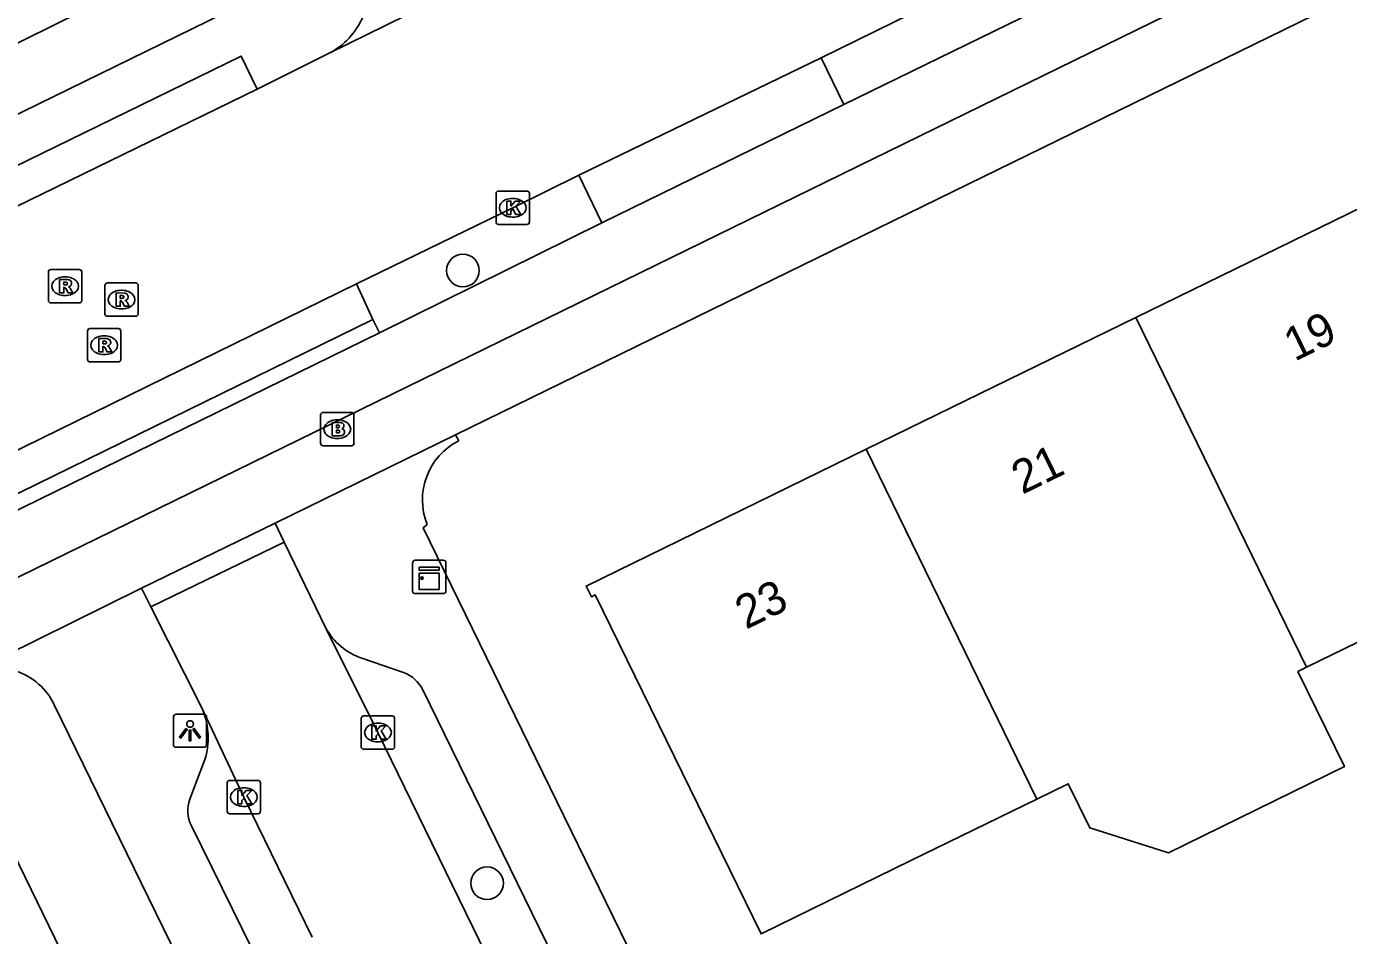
# Model space of a CAD drawing. Extents: x 160457 to 162082, y 388340 to 389736.
# Drawn here: x 160750.38 to 160790.04, y 388808.59 to 388835.85 of the extents above; entities that cross this region are included whole.
import ezdxf

# ---------------------------------------------------------------- set-up
doc = ezdxf.new("R2010")
doc.units = 0
for name, color, linetype in [('IMGEO_Boom', 7, 'Continuous'), ('IMGEO_Brandkraan', 7, 'Continuous'), ('IMGEO_Fietspad_gesloten', 7, 'Continuous'), ('IMGEO_Fietspad_open', 7, 'Continuous'), ('IMGEO_Kast', 7, 'Continuous'), ('IMGEO_Kolk', 7, 'Continuous'), ('IMGEO_Lichtpunt', 7, 'Continuous'), ('IMGEO_Pand', 7, 'Continuous'), ('IMGEO_Pand_nummerreeks', 7, 'Continuous'), ('IMGEO_Parkeervlak_open', 7, 'Continuous'), ('IMGEO_Rijbaan_lokaal_gesloten', 7, 'Continuous'), ('IMGEO_Rioolput', 7, 'Continuous'), ('IMGEO_Verkeerseiland_open', 7, 'Continuous'), ('IMGEO_Voetpad_open', 7, 'Continuous')]:
    doc.layers.add(name, color=color, linetype=linetype)

msp = doc.modelspace()

# ---------------------------------------------------------------- linework, layer by layer
at = {"layer": 'IMGEO_Boom'}
for centre in [(160763.477, 388828.534), (160764.2, 388810.157)]:
    msp.add_circle(centre, 0.489, dxfattribs=at)
at = {"layer": 'IMGEO_Brandkraan'}
for p, q in [((160759.208, 388823.351), (160759.208, 388824.203)), ((160759.283, 388824.277), (160760.135, 388824.277)), ((160760.209, 388824.203), (160760.209, 388823.351)), ((160759.696, 388824.057), (160759.721, 388824.057)), ((160759.719, 388823.497), (160759.694, 388823.497)), ((160760.135, 388823.277), (160759.283, 388823.277))]:
    msp.add_line(p, q, dxfattribs=at)
for points in [[(160759.208, 388823.351), (160759.208, 388824.203)], [(160759.283, 388824.277), (160760.135, 388824.277)], [(160760.209, 388824.203), (160760.209, 388823.351)], [(160759.556, 388823.977), (160759.556, 388823.577), (160759.769, 388823.577)], [(160759.787, 388823.977), (160759.556, 388823.977)], [(160759.735, 388823.896), (160759.681, 388823.896), (160759.681, 388823.82)], [(160759.681, 388823.82), (160759.734, 388823.82)], [(160759.743, 388823.744), (160759.681, 388823.744), (160759.681, 388823.663)], [(160759.681, 388823.663), (160759.743, 388823.663)], [(160760.135, 388823.277), (160759.283, 388823.277)]]:
    msp.add_lwpolyline(points, dxfattribs=at)
for centre, radius, start, end in [((160759.285, 388824.201), 0.0765, 91.552, 178.448), ((160759.285, 388824.201), 0.0765, 91.552, 178.448), ((160760.133, 388824.201), 0.0765, 1.552, 88.448), ((160760.133, 388824.201), 0.0765, 1.552, 88.448), ((160759.736, 388823.858), 0.0379, 267.8285, 90.9355), ((160759.791, 388823.832), 0.145, 59.4692, 91.5367), ((160759.816, 388823.879), 0.0922, 285.5137, 58.1501), ((160759.744, 388823.703), 0.0404, 269.8759, 90.5077), ((160759.775, 388823.828), 0.251, 268.6676, 293.5347), ((160759.821, 388823.687), 0.105, 301.3115, 78.989), ((160759.285, 388823.353), 0.0765, 181.552, 268.448), ((160759.285, 388823.353), 0.0765, 181.552, 268.448), ((160760.133, 388823.353), 0.0765, 271.552, 358.448), ((160760.133, 388823.353), 0.0765, 271.552, 358.448)]:
    msp.add_arc(centre, radius, start, end, dxfattribs=at)
for centre, major_axis, ratio, start_param, end_param in [((160759.695, 388823.777), (-0.387, 0.002), 0.722429, 4.712389, 7.853982), ((160759.72, 388823.777), (-0.39, 0.002), 0.717154, 1.570796, 4.712389)]:
    msp.add_ellipse(centre, major_axis=major_axis, ratio=ratio, start_param=start_param, end_param=end_param, dxfattribs=at)
at = {"layer": 'IMGEO_Fietspad_gesloten'}
for points in [[(160909.887, 388911.468), (160820.353, 388867.581), (160804.958, 388860.084), (160761.388, 388838.743), (160740.999, 388828.766), (160723.804, 388820.325)], [(160688.114, 388804.953), (160696.889, 388809.242), (160739.38, 388830.051), (160752.018, 388836.29), (160804.151, 388861.828), (160812.524, 388865.895)]]:
    msp.add_lwpolyline(points, dxfattribs=at)
at = {"layer": 'IMGEO_Fietspad_open'}
for points in [[(160694.449, 388792.087), (160749.247, 388818.903), (160815.775, 388851.461)], [(160784.31, 388838.109), (160774.906, 388833.514)], [(160774.906, 388833.514), (160767.644, 388829.959)], [(160767.644, 388829.959), (160760.974, 388826.661)], [(160760.974, 388826.661), (160747.35, 388819.997)]]:
    msp.add_lwpolyline(points, dxfattribs=at)
at = {"layer": 'IMGEO_Kast'}
for p, q in [((160762.043, 388819.842), (160762.884, 388819.842)), ((160762.884, 388819.842), (160762.043, 388819.842)), ((160761.968, 388818.917), (160761.968, 388819.758)), ((160761.968, 388819.758), (160761.968, 388818.917)), ((160762.968, 388819.767), (160762.968, 388818.926)), ((160762.968, 388818.926), (160762.968, 388819.767)), ((160762.893, 388818.842), (160762.052, 388818.842)), ((160762.052, 388818.842), (160762.893, 388818.842))]:
    msp.add_line(p, q, dxfattribs=at)
for points in [[(160762.163, 388819.632), (160762.763, 388819.632), (160762.763, 388819.547), (160762.163, 388819.547), (160762.163, 388819.632)], [(160762.163, 388819.457), (160762.763, 388819.457), (160762.763, 388818.968), (160762.163, 388818.968), (160762.163, 388819.457)]]:
    msp.add_lwpolyline(points, dxfattribs=at)
msp.add_circle((160762.247, 388819.306), 0.0377, dxfattribs=at)
for centre, start, end in [((160762.046, 388819.764), 92.4484, 184.2845), ((160762.046, 388819.764), 92.4484, 184.2845), ((160762.89, 388819.764), 2.4484, 94.2845), ((160762.89, 388819.764), 2.4484, 94.2845), ((160762.046, 388818.92), 182.4484, 274.2845), ((160762.046, 388818.92), 182.4484, 274.2845), ((160762.89, 388818.92), 272.4484, 4.2845), ((160762.89, 388818.92), 272.4484, 4.2845)]:
    msp.add_arc(centre, 0.0779, start, end, dxfattribs=at)
at = {"layer": 'IMGEO_Kolk'}
for p, q in [((160764.47, 388829.99), (160764.47, 388830.842)), ((160764.545, 388830.916), (160765.397, 388830.916)), ((160764.958, 388830.696), (160764.983, 388830.696)), ((160765.471, 388830.842), (160765.471, 388829.99)), ((160765.397, 388829.916), (160764.545, 388829.916)), ((160764.981, 388830.136), (160764.956, 388830.136)), ((160760.427, 388814.251), (160760.427, 388815.103)), ((160760.502, 388815.177), (160761.354, 388815.177)), ((160761.428, 388815.103), (160761.428, 388814.251)), ((160760.915, 388814.957), (160760.94, 388814.957)), ((160760.938, 388814.397), (160760.913, 388814.397)), ((160761.354, 388814.177), (160760.502, 388814.177)), ((160756.404, 388812.315), (160756.404, 388813.167)), ((160756.479, 388813.241), (160757.331, 388813.241)), ((160757.405, 388813.167), (160757.405, 388812.315)), ((160756.892, 388813.021), (160756.917, 388813.021)), ((160756.915, 388812.461), (160756.89, 388812.461)), ((160757.331, 388812.241), (160756.479, 388812.241))]:
    msp.add_line(p, q, dxfattribs=at)
for points in [[(160764.47, 388829.99), (160764.47, 388830.842)], [(160764.545, 388830.916), (160765.397, 388830.916)], [(160764.791, 388830.616), (160764.914, 388830.616), (160764.914, 388830.465), (160765.044, 388830.616), (160765.208, 388830.616), (160765.062, 388830.465), (160765.215, 388830.216), (160765.063, 388830.216), (160764.978, 388830.38), (160764.914, 388830.313), (160764.914, 388830.216), (160764.791, 388830.216), (160764.791, 388830.616)], [(160765.471, 388830.842), (160765.471, 388829.99)], [(160765.397, 388829.916), (160764.545, 388829.916)], [(160760.427, 388814.251), (160760.427, 388815.103)], [(160760.502, 388815.177), (160761.354, 388815.177)], [(160761.428, 388815.103), (160761.428, 388814.251)], [(160760.748, 388814.877), (160760.871, 388814.877), (160760.871, 388814.726), (160761.001, 388814.877), (160761.165, 388814.877), (160761.019, 388814.726), (160761.172, 388814.477), (160761.02, 388814.477), (160760.935, 388814.641), (160760.871, 388814.574), (160760.871, 388814.477), (160760.748, 388814.477), (160760.748, 388814.877)], [(160761.354, 388814.177), (160760.502, 388814.177)], [(160756.404, 388812.315), (160756.404, 388813.167)], [(160756.479, 388813.241), (160757.331, 388813.241)], [(160757.405, 388813.167), (160757.405, 388812.315)], [(160756.725, 388812.941), (160756.848, 388812.941), (160756.848, 388812.79), (160756.978, 388812.941), (160757.142, 388812.941), (160756.996, 388812.79), (160757.149, 388812.541), (160756.997, 388812.541), (160756.912, 388812.705), (160756.848, 388812.638), (160756.848, 388812.541), (160756.725, 388812.541), (160756.725, 388812.941)], [(160757.331, 388812.241), (160756.479, 388812.241)]]:
    msp.add_lwpolyline(points, dxfattribs=at)
for centre, start, end in [((160764.547, 388830.84), 91.552, 178.448), ((160764.547, 388830.84), 91.552, 178.448), ((160765.395, 388830.84), 1.552, 88.448), ((160765.395, 388830.84), 1.552, 88.448), ((160764.547, 388829.992), 181.552, 268.448), ((160764.547, 388829.992), 181.552, 268.448), ((160765.395, 388829.992), 271.552, 358.448), ((160765.395, 388829.992), 271.552, 358.448), ((160760.504, 388815.101), 91.552, 178.448), ((160760.504, 388815.101), 91.552, 178.448), ((160761.352, 388815.101), 1.552, 88.448), ((160761.352, 388815.101), 1.552, 88.448), ((160760.504, 388814.253), 181.552, 268.448), ((160760.504, 388814.253), 181.552, 268.448), ((160761.352, 388814.253), 271.552, 358.448), ((160761.352, 388814.253), 271.552, 358.448), ((160756.481, 388813.165), 91.552, 178.448), ((160756.481, 388813.165), 91.552, 178.448), ((160757.329, 388813.165), 1.552, 88.448), ((160757.329, 388813.165), 1.552, 88.448), ((160756.481, 388812.317), 181.552, 268.448), ((160756.481, 388812.317), 181.552, 268.448), ((160757.329, 388812.317), 271.552, 358.448), ((160757.329, 388812.317), 271.552, 358.448)]:
    msp.add_arc(centre, 0.0765, start, end, dxfattribs=at)
for centre, major_axis, ratio, start_param, end_param in [((160764.957, 388830.416), (-0.387, 0.002), 0.722429, 4.712389, 7.853982), ((160764.982, 388830.416), (-0.39, 0.002), 0.717154, 1.570796, 4.712389), ((160760.914, 388814.677), (-0.387, 0.002), 0.722429, 4.712389, 7.853982), ((160760.939, 388814.677), (-0.39, 0.002), 0.717154, 1.570796, 4.712389), ((160756.891, 388812.741), (-0.387, 0.002), 0.722429, 4.712389, 7.853982), ((160756.916, 388812.741), (-0.39, 0.002), 0.717154, 1.570796, 4.712389)]:
    msp.add_ellipse(centre, major_axis=major_axis, ratio=ratio, start_param=start_param, end_param=end_param, dxfattribs=at)
at = {"layer": 'IMGEO_Lichtpunt'}
for p, q in [((160754.792, 388815.135), (160754.792, 388814.328)), ((160754.792, 388815.135), (160754.792, 388814.328)), ((160755.694, 388815.23), (160754.886, 388815.23)), ((160755.694, 388815.23), (160754.886, 388815.23)), ((160755.788, 388814.328), (160755.788, 388815.135)), ((160755.788, 388814.328), (160755.788, 388815.135)), ((160754.886, 388814.234), (160755.694, 388814.234)), ((160754.886, 388814.234), (160755.694, 388814.234))]:
    msp.add_line(p, q, dxfattribs=at)
for points in [[(160755.166, 388814.799), (160755.205, 388814.771), (160755.017, 388814.509), (160754.979, 388814.536), (160755.166, 388814.799)], [(160755.268, 388814.751), (160755.315, 388814.751), (160755.315, 388814.429), (160755.268, 388814.429), (160755.268, 388814.751)], [(160755.378, 388814.771), (160755.416, 388814.798), (160755.603, 388814.536), (160755.564, 388814.508), (160755.378, 388814.771)]]:
    msp.add_lwpolyline(points, dxfattribs=at)
msp.add_circle((160755.291, 388814.933), 0.0994, dxfattribs=at)
for centre, start, end in [((160754.886, 388815.135), 90, 180), ((160754.886, 388815.135), 90, 180), ((160755.694, 388815.135), 0, 90), ((160755.694, 388815.135), 0, 90), ((160754.886, 388814.328), 180, 270), ((160754.886, 388814.328), 180, 270), ((160755.694, 388814.328), 270, 0), ((160755.694, 388814.328), 270, 360)]:
    msp.add_arc(centre, 0.0946, start, end, dxfattribs=at)
at = {"layer": 'IMGEO_Pand'}
for points in [[(160783.66, 388827.12), (160791.746, 388831.069)], [(160775.574, 388823.171), (160783.66, 388827.12)], [(160783.66, 388827.12), (160788.782, 388816.633)], [(160780.692, 388812.681), (160776.912, 388810.835), (160772.422, 388808.635), (160767.438, 388818.809), (160767.329, 388818.751), (160767.172, 388819.067), (160775.574, 388823.171)], [(160775.574, 388823.171), (160780.692, 388812.681)], [(160796.865, 388820.581), (160788.782, 388816.633)], [(160788.782, 388816.633), (160788.522, 388816.506), (160789.919, 388813.654), (160784.638, 388811.066), (160782.283, 388811.818), (160781.635, 388813.142), (160780.692, 388812.681)], [(160740.569, 388802.888), (160742.068, 388803.624), (160739.584, 388808.699), (160748.904, 388813.275), (160751.608, 388807.748), (160747.062, 388805.524), (160748.312, 388802.966)]]:
    msp.add_lwpolyline(points, dxfattribs=at)
at = {"layer": 'IMGEO_Parkeervlak_open'}
msp.add_arc((160758.419, 388837.027), 2.238, 297.3266, 337.0929, dxfattribs=at)
at = {"layer": 'IMGEO_Rijbaan_lokaal_gesloten'}
for points in [[(160759.446, 388835.039), (160765.876, 388838.21), (160777.148, 388843.694), (160792.12, 388851.034), (160804.857, 388857.276), (160809.001, 388859.296)], [(160783.606, 388839.551), (160780.719, 388838.113), (160774.22, 388834.916)], [(160757.309, 388833.976), (160759.446, 388835.039)], [(160774.22, 388834.916), (160766.952, 388831.396)], [(160743.619, 388827.3), (160757.309, 388833.976)], [(160766.952, 388831.396), (160764.971, 388830.418), (160760.283, 388828.134)], [(160760.283, 388828.134), (160746.633, 388821.448)], [(160758.119, 388820.39), (160754.12, 388818.451)], [(160759.365, 388817.809), (160758.119, 388820.39)], [(160754.12, 388818.451), (160755.636, 388815.436)], [(160773.301, 388789.354), (160767.822, 388800.545), (160760.926, 388814.676), (160759.365, 388817.809)], [(160755.636, 388815.436), (160756.906, 388812.742), (160758.957, 388808.541)]]:
    msp.add_lwpolyline(points, dxfattribs=at)
at = {"layer": 'IMGEO_Rioolput'}
for p, q in [((160751.117, 388828.563), (160751.969, 388828.563)), ((160751.042, 388827.637), (160751.042, 388828.489)), ((160751.53, 388828.343), (160751.555, 388828.343)), ((160752.043, 388828.489), (160752.043, 388827.637)), ((160752.812, 388828.161), (160753.664, 388828.161)), ((160751.553, 388827.783), (160751.528, 388827.783)), ((160752.737, 388827.235), (160752.737, 388828.087)), ((160753.225, 388827.941), (160753.25, 388827.941)), ((160753.738, 388828.087), (160753.738, 388827.235)), ((160751.969, 388827.563), (160751.117, 388827.563)), ((160753.248, 388827.381), (160753.223, 388827.381)), ((160753.664, 388827.161), (160752.812, 388827.161)), ((160752.215, 388825.867), (160752.215, 388826.719)), ((160752.29, 388826.793), (160753.142, 388826.793)), ((160753.216, 388826.719), (160753.216, 388825.867)), ((160752.703, 388826.573), (160752.728, 388826.573)), ((160753.142, 388825.793), (160752.29, 388825.793)), ((160752.726, 388826.013), (160752.701, 388826.013))]:
    msp.add_line(p, q, dxfattribs=at)
for points in [[(160751.117, 388828.563), (160751.969, 388828.563)], [(160751.042, 388827.637), (160751.042, 388828.489)], [(160751.631, 388828.261), (160751.379, 388828.263), (160751.379, 388827.863)], [(160751.557, 388828.182), (160751.503, 388828.182), (160751.503, 388828.101)], [(160752.043, 388828.489), (160752.043, 388827.637)], [(160752.812, 388828.161), (160753.664, 388828.161)], [(160751.379, 388827.863), (160751.503, 388827.863), (160751.503, 388828.025), (160751.514, 388828.025)], [(160751.503, 388828.101), (160751.555, 388828.101)], [(160751.561, 388827.996), (160751.632, 388827.863), (160751.772, 388827.863), (160751.707, 388827.989)], [(160752.737, 388827.235), (160752.737, 388828.087)], [(160753.326, 388827.859), (160753.074, 388827.861), (160753.074, 388827.461)], [(160753.252, 388827.78), (160753.198, 388827.78), (160753.198, 388827.699)], [(160753.738, 388828.087), (160753.738, 388827.235)], [(160751.969, 388827.563), (160751.117, 388827.563)], [(160753.074, 388827.461), (160753.198, 388827.461), (160753.198, 388827.623), (160753.209, 388827.623)], [(160753.198, 388827.699), (160753.25, 388827.699)], [(160753.256, 388827.594), (160753.327, 388827.461), (160753.467, 388827.461), (160753.402, 388827.587)], [(160753.664, 388827.161), (160752.812, 388827.161)], [(160752.215, 388825.867), (160752.215, 388826.719)], [(160752.29, 388826.793), (160753.142, 388826.793)], [(160753.216, 388826.719), (160753.216, 388825.867)], [(160752.804, 388826.491), (160752.552, 388826.493), (160752.552, 388826.093)], [(160752.552, 388826.093), (160752.676, 388826.093), (160752.676, 388826.255), (160752.687, 388826.255)], [(160752.73, 388826.412), (160752.676, 388826.412), (160752.676, 388826.331)], [(160752.676, 388826.331), (160752.728, 388826.331)], [(160752.734, 388826.226), (160752.805, 388826.093), (160752.945, 388826.093), (160752.88, 388826.219)], [(160753.142, 388825.793), (160752.29, 388825.793)]]:
    msp.add_lwpolyline(points, dxfattribs=at)
for centre, radius, start, end in [((160751.119, 388828.487), 0.0765, 91.552, 178.448), ((160751.119, 388828.487), 0.0765, 91.552, 178.448), ((160751.967, 388828.487), 0.0765, 1.552, 88.448), ((160751.967, 388828.487), 0.0765, 1.552, 88.448), ((160751.563, 388828.086), 0.0964, 77.0061, 93.1865), ((160751.577, 388828.143), 0.0378, 276.6634, 79.6772), ((160751.63, 388828.151), 0.109, 350.3612, 89.416), ((160752.814, 388828.085), 0.0765, 91.552, 178.448), ((160752.814, 388828.085), 0.0765, 91.552, 178.448), ((160753.662, 388828.085), 0.0765, 1.552, 88.448), ((160753.662, 388828.085), 0.0765, 1.552, 88.448), ((160751.513, 388827.972), 0.0533, 26.0293, 88.6989), ((160751.539, 388828.29), 0.19, 274.7715, 282.9687), ((160751.628, 388828.151), 0.112, 277.5842, 350.9817), ((160751.612, 388827.936), 0.108, 29.5134, 73.7905), ((160753.258, 388827.684), 0.0964, 77.0061, 93.1865), ((160753.272, 388827.741), 0.0378, 276.6634, 79.6772), ((160753.325, 388827.749), 0.109, 350.3612, 89.416), ((160751.119, 388827.639), 0.0765, 181.552, 268.448), ((160751.119, 388827.639), 0.0765, 181.552, 268.448), ((160751.967, 388827.639), 0.0765, 271.552, 358.448), ((160751.967, 388827.639), 0.0765, 271.552, 358.448), ((160753.208, 388827.57), 0.0533, 26.0293, 88.6989), ((160753.234, 388827.888), 0.19, 274.7715, 282.9687), ((160753.323, 388827.749), 0.112, 277.5842, 350.9817), ((160753.307, 388827.534), 0.108, 29.5134, 73.7905), ((160752.814, 388827.237), 0.0765, 181.552, 268.448), ((160752.814, 388827.237), 0.0765, 181.552, 268.448), ((160753.662, 388827.237), 0.0765, 271.552, 358.448), ((160753.662, 388827.237), 0.0765, 271.552, 358.448), ((160752.292, 388826.717), 0.0765, 91.552, 178.448), ((160752.292, 388826.717), 0.0765, 91.552, 178.448), ((160753.14, 388826.717), 0.0765, 1.552, 88.448), ((160753.14, 388826.717), 0.0765, 1.552, 88.448), ((160752.686, 388826.202), 0.0533, 26.0293, 88.6989), ((160752.712, 388826.52), 0.19, 274.7715, 282.9687), ((160752.736, 388826.316), 0.0964, 77.0061, 93.1865), ((160752.75, 388826.373), 0.0378, 276.6634, 79.6772), ((160752.803, 388826.381), 0.109, 350.3612, 89.416), ((160752.801, 388826.381), 0.112, 277.5842, 350.9817), ((160752.785, 388826.166), 0.108, 29.5134, 73.7905), ((160752.292, 388825.869), 0.0765, 181.552, 268.448), ((160752.292, 388825.869), 0.0765, 181.552, 268.448), ((160753.14, 388825.869), 0.0765, 271.552, 358.448), ((160753.14, 388825.869), 0.0765, 271.552, 358.448)]:
    msp.add_arc(centre, radius, start, end, dxfattribs=at)
for centre, major_axis, ratio, start_param, end_param in [((160751.529, 388828.063), (-0.387, 0.002), 0.722429, 4.712389, 7.853982), ((160751.554, 388828.063), (-0.39, 0.002), 0.717154, 1.570796, 4.712389), ((160753.224, 388827.661), (-0.387, 0.002), 0.722429, 4.712389, 7.853982), ((160753.249, 388827.661), (-0.39, 0.002), 0.717154, 1.570796, 4.712389), ((160752.702, 388826.293), (-0.387, 0.002), 0.722429, 4.712389, 7.853982), ((160752.727, 388826.293), (-0.39, 0.002), 0.717154, 1.570796, 4.712389)]:
    msp.add_ellipse(centre, major_axis=major_axis, ratio=ratio, start_param=start_param, end_param=end_param, dxfattribs=at)
at = {"layer": 'IMGEO_Verkeerseiland_open'}
for points in [[(160743.619, 388827.3), (160743.137, 388828.289), (160756.827, 388834.965), (160757.309, 388833.976)], [(160774.22, 388834.916), (160774.906, 388833.514)], [(160767.644, 388829.959), (160766.952, 388831.396)], [(160760.283, 388828.134), (160760.774, 388827.06)], [(160760.774, 388827.06), (160747.16, 388820.393)], [(160760.774, 388827.06), (160760.974, 388826.661)]]:
    msp.add_lwpolyline(points, dxfattribs=at)
at = {"layer": 'IMGEO_Voetpad_open'}
for points in [[(160814.32, 388848.575), (160763.253, 388823.601)], [(160763.253, 388823.601), (160757.844, 388820.96)], [(160763.253, 388823.601), (160763.353, 388823.428)], [(160753.839, 388819.002), (160757.844, 388820.96)], [(160757.844, 388820.96), (160758.119, 388820.39)], [(160762.403, 388820.913), (160762.283, 388820.813), (160769.045, 388806.982), (160773.503, 388797.864), (160796.902, 388750), (160806.284, 388730.808)], [(160753.839, 388819.002), (160748.7, 388816.472), (160748.547, 388816.384)], [(160754.12, 388818.451), (160753.839, 388819.002)], [(160760.444, 388816.907), (160761.698, 388816.475)], [(160762.271, 388815.955), (160774.49, 388790.966)], [(160796.193, 388716.592), (160798.94, 388717.887), (160783.242, 388750), (160751.22, 388815.507)], [(160755.287, 388812.678), (160755.761, 388813.949)], [(160757.171, 388808.135), (160755.331, 388811.883)]]:
    msp.add_lwpolyline(points, dxfattribs=at)
for centre, radius, start, end in [((160764.251, 388821.652), 1.99, 116.8135, 201.8), ((160761.066, 388818.748), 1.943, 208.8916, 251.3199), ((160749.468, 388814.678), 1.938, 25.3141, 118.357), ((160761.349, 388815.515), 1.022, 25.5263, 70.0259), ((160753.577, 388814.514), 2.256, 345.4949, 24.1152), ((160756.231, 388812.332), 1.006, 159.8564, 206.4793)]:
    msp.add_arc(centre, radius, start, end, dxfattribs=at)

# ---------------------------------------------------------------- texts
at = {"layer": 'IMGEO_Pand_nummerreeks'}
for s, p in [('19', (160788.423, 388825.795)), ('21', (160780.254, 388821.805)), ('23', (160771.964, 388817.756))]:
    msp.add_text(s, height=1, rotation=26.0313, dxfattribs=at).set_placement(p)

doc.saveas('drawing.dxf')
